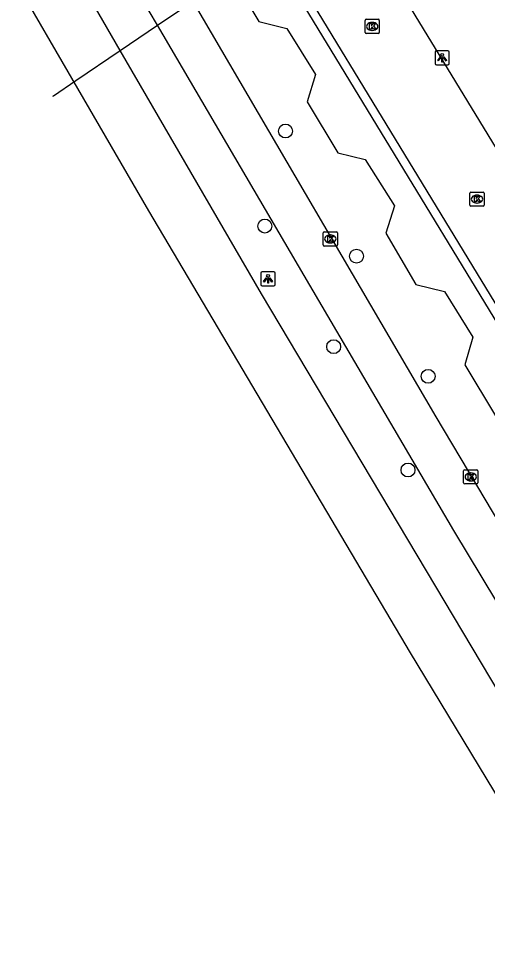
# Model space of a CAD drawing. Extents: x 157767 to 159171, y 387842 to 389425.
# Drawn here: x 158122.7 to 158155.7, y 388302.9 to 388367.4 of the extents above; entities that cross this region are included whole.
import ezdxf

# ---------------------------------------------------------------- set-up
doc = ezdxf.new("R2010")
doc.units = 0
for name, color, linetype in [('IMGEO_Berm_groen', 7, 'Continuous'), ('IMGEO_Boom', 7, 'Continuous'), ('IMGEO_Duiker', 7, 'Continuous'), ('IMGEO_Fietspad_gesloten', 7, 'Continuous'), ('IMGEO_Groenvoorziening', 7, 'Continuous'), ('IMGEO_Kolk', 7, 'Continuous'), ('IMGEO_Lichtpunt', 7, 'Continuous'), ('IMGEO_Muur', 7, 'Continuous'), ('IMGEO_Rijbaan_lokaal_open', 7, 'Continuous'), ('IMGEO_Rijbaan_regionaal_gesloten', 7, 'Continuous'), ('IMGEO_Voetpad_open', 7, 'Continuous')]:
    doc.layers.add(name, color=color, linetype=linetype)

msp = doc.modelspace()

# ---------------------------------------------------------------- linework, layer by layer
at = {"layer": 'IMGEO_Berm_groen'}
msp.add_lwpolyline([(158129.845, 388365.121), (158132.45, 388366.885)], dxfattribs=at)
at = {"layer": 'IMGEO_Boom'}
for centre in [(158141.455, 388359.45), (158140.006, 388352.769), (158146.455, 388350.649), (158144.842, 388344.286), (158151.482, 388342.204), (158150.071, 388335.613)]:
    msp.add_circle(centre, 0.489, dxfattribs=at)
at = {"layer": 'IMGEO_Duiker'}
msp.add_lwpolyline([(158125.103, 388361.908), (158125.146, 388361.937), (158126.715, 388363), (158129.845, 388365.121), (158132.45, 388366.885), (158134.936, 388368.569), (158137.301, 388370.172)], dxfattribs=at)
at = {"layer": 'IMGEO_Fietspad_gesloten'}
for points in [[(158132.45, 388366.885), (158131.292, 388368.887), (158130.136, 388370.89), (158116.54, 388394.144), (158109.829, 388406.303), (158099.787, 388425.751), (158093.596, 388437.697), (158077.696, 388467.86), (158066.3, 388489.348), (158060.675, 388500), (158059.824, 388501.559)], [(158132.45, 388366.885), (158134.936, 388368.569)], [(158134.936, 388368.569), (158152.031, 388339.346), (158162.359, 388321.986), (158175.742, 388299.912), (158188.418, 388279.263), (158195.13, 388268.765)], [(158178.868, 388289.086), (158165.181, 388311.658), (158153.286, 388331.356), (158142.759, 388349.282), (158132.45, 388366.885)]]:
    msp.add_lwpolyline(points, dxfattribs=at)
at = {"layer": 'IMGEO_Groenvoorziening'}
msp.add_lwpolyline([(158133.376, 388377.573), (158139.588, 388367.158), (158141.543, 388366.666), (158143.57, 388363.424), (158142.99, 388361.495), (158145.126, 388357.922), (158147.067, 388357.45), (158149.128, 388354.196), (158148.513, 388352.268), (158150.628, 388348.658), (158152.625, 388348.163), (158154.628, 388344.956), (158154.075, 388343.02), (158156.218, 388339.413), (158158.137, 388338.952), (158160.119, 388335.714), (158159.551, 388333.769), (158163.802, 388326.774), (158165.73, 388326.242), (158171.855, 388316.141), (158171.296, 388314.237), (158173.351, 388310.787)], dxfattribs=at)
at = {"layer": 'IMGEO_Kolk'}
for p, q in [((158147.053, 388366.381), (158147.053, 388367.233)), ((158147.128, 388367.307), (158147.98, 388367.307)), ((158147.541, 388367.087), (158147.566, 388367.087)), ((158148.054, 388367.233), (158148.054, 388366.381)), ((158147.98, 388366.307), (158147.128, 388366.307)), ((158147.564, 388366.527), (158147.539, 388366.527)), ((158154.423, 388354.235), (158154.423, 388355.087)), ((158154.498, 388355.161), (158155.35, 388355.161)), ((158154.911, 388354.941), (158154.936, 388354.941)), ((158155.424, 388355.087), (158155.424, 388354.235)), ((158155.35, 388354.161), (158154.498, 388354.161)), ((158154.934, 388354.381), (158154.909, 388354.381)), ((158144.108, 388351.439), (158144.108, 388352.291)), ((158144.183, 388352.365), (158145.035, 388352.365)), ((158144.596, 388352.145), (158144.621, 388352.145)), ((158145.109, 388352.291), (158145.109, 388351.439)), ((158145.035, 388351.365), (158144.183, 388351.365)), ((158144.619, 388351.585), (158144.594, 388351.585)), ((158153.983, 388334.707), (158153.983, 388335.559)), ((158154.058, 388335.633), (158154.91, 388335.633)), ((158154.471, 388335.413), (158154.496, 388335.413)), ((158154.984, 388335.559), (158154.984, 388334.707)), ((158154.91, 388334.633), (158154.058, 388334.633)), ((158154.494, 388334.853), (158154.469, 388334.853))]:
    msp.add_line(p, q, dxfattribs=at)
for points in [[(158147.053, 388366.381), (158147.053, 388367.233)], [(158147.128, 388367.307), (158147.98, 388367.307)], [(158147.374, 388367.007), (158147.497, 388367.007), (158147.497, 388366.856), (158147.627, 388367.007), (158147.791, 388367.007), (158147.645, 388366.856), (158147.798, 388366.607), (158147.646, 388366.607), (158147.561, 388366.771), (158147.497, 388366.704), (158147.497, 388366.607), (158147.374, 388366.607), (158147.374, 388367.007)], [(158148.054, 388367.233), (158148.054, 388366.381)], [(158147.98, 388366.307), (158147.128, 388366.307)], [(158154.423, 388354.235), (158154.423, 388355.087)], [(158154.498, 388355.161), (158155.35, 388355.161)], [(158154.744, 388354.861), (158154.867, 388354.861), (158154.867, 388354.71), (158154.997, 388354.861), (158155.161, 388354.861), (158155.015, 388354.71), (158155.168, 388354.461), (158155.016, 388354.461), (158154.931, 388354.625), (158154.867, 388354.558), (158154.867, 388354.461), (158154.744, 388354.461), (158154.744, 388354.861)], [(158155.424, 388355.087), (158155.424, 388354.235)], [(158155.35, 388354.161), (158154.498, 388354.161)], [(158144.108, 388351.439), (158144.108, 388352.291)], [(158144.183, 388352.365), (158145.035, 388352.365)], [(158144.429, 388352.065), (158144.552, 388352.065), (158144.552, 388351.914), (158144.682, 388352.065), (158144.846, 388352.065), (158144.7, 388351.914), (158144.853, 388351.665), (158144.701, 388351.665), (158144.616, 388351.829), (158144.552, 388351.762), (158144.552, 388351.665), (158144.429, 388351.665), (158144.429, 388352.065)], [(158145.109, 388352.291), (158145.109, 388351.439)], [(158145.035, 388351.365), (158144.183, 388351.365)], [(158153.983, 388334.707), (158153.983, 388335.559)], [(158154.058, 388335.633), (158154.91, 388335.633)], [(158154.304, 388335.333), (158154.427, 388335.333), (158154.427, 388335.182), (158154.557, 388335.333), (158154.721, 388335.333), (158154.575, 388335.182), (158154.728, 388334.933), (158154.576, 388334.933), (158154.491, 388335.097), (158154.427, 388335.03), (158154.427, 388334.933), (158154.304, 388334.933), (158154.304, 388335.333)], [(158154.984, 388335.559), (158154.984, 388334.707)], [(158154.91, 388334.633), (158154.058, 388334.633)]]:
    msp.add_lwpolyline(points, dxfattribs=at)
for centre, start, end in [((158147.13, 388367.231), 91.55205, 178.44795), ((158147.13, 388367.231), 91.55205, 178.44795), ((158147.978, 388367.231), 1.55205, 88.44795), ((158147.978, 388367.231), 1.55205, 88.44795), ((158147.13, 388366.383), 181.55205, 268.44795), ((158147.13, 388366.383), 181.55205, 268.44795), ((158147.978, 388366.383), 271.55205, 358.44795), ((158147.978, 388366.383), 271.55205, 358.44795), ((158154.5, 388355.085), 91.55205, 178.44795), ((158154.5, 388355.085), 91.55205, 178.44795), ((158155.348, 388355.085), 1.55205, 88.44795), ((158155.348, 388355.085), 1.55205, 88.44795), ((158154.5, 388354.237), 181.55205, 268.44795), ((158154.5, 388354.237), 181.55205, 268.44795), ((158155.348, 388354.237), 271.55205, 358.44795), ((158155.348, 388354.237), 271.55205, 358.44795), ((158144.185, 388352.289), 91.55205, 178.44795), ((158144.185, 388352.289), 91.55205, 178.44795), ((158145.033, 388352.289), 1.55205, 88.44795), ((158145.033, 388352.289), 1.55205, 88.44795), ((158144.185, 388351.441), 181.55205, 268.44795), ((158144.185, 388351.441), 181.55205, 268.44795), ((158145.033, 388351.441), 271.55205, 358.44795), ((158145.033, 388351.441), 271.55205, 358.44795), ((158154.06, 388335.557), 91.55205, 178.44795), ((158154.06, 388335.557), 91.55205, 178.44795), ((158154.908, 388335.557), 1.55205, 88.44795), ((158154.908, 388335.557), 1.55205, 88.44795), ((158154.06, 388334.709), 181.55205, 268.44795), ((158154.06, 388334.709), 181.55205, 268.44795), ((158154.908, 388334.709), 271.55205, 358.44795), ((158154.908, 388334.709), 271.55205, 358.44795)]:
    msp.add_arc(centre, 0.0765, start, end, dxfattribs=at)
for centre, major_axis, ratio, start_param, end_param in [((158147.54, 388366.807), (-0.387, 0.002), 0.722429, 4.712389, 7.853982), ((158147.565, 388366.807), (-0.39, 0.002), 0.717154, 1.570796, 4.712389), ((158154.91, 388354.661), (-0.387, 0.002), 0.722429, 4.712389, 7.853982), ((158154.935, 388354.661), (-0.39, 0.002), 0.717154, 1.570796, 4.712389), ((158144.595, 388351.865), (-0.387, 0.002), 0.722429, 4.712389, 7.853982), ((158144.62, 388351.865), (-0.39, 0.002), 0.717154, 1.570796, 4.712389), ((158154.47, 388335.133), (-0.387, 0.002), 0.722429, 4.712389, 7.853982), ((158154.495, 388335.133), (-0.39, 0.002), 0.717154, 1.570796, 4.712389)]:
    msp.add_ellipse(centre, major_axis=major_axis, ratio=ratio, start_param=start_param, end_param=end_param, dxfattribs=at)
at = {"layer": 'IMGEO_Lichtpunt'}
for p, q in [((158151.97, 388365.002), (158151.97, 388364.195)), ((158151.97, 388365.002), (158151.97, 388364.195)), ((158152.872, 388365.097), (158152.064, 388365.097)), ((158152.872, 388365.097), (158152.064, 388365.097)), ((158152.966, 388364.195), (158152.966, 388365.002)), ((158152.966, 388364.195), (158152.966, 388365.002)), ((158152.064, 388364.101), (158152.872, 388364.101)), ((158152.064, 388364.101), (158152.872, 388364.101)), ((158139.73, 388349.459), (158139.73, 388348.652)), ((158139.73, 388349.459), (158139.73, 388348.652)), ((158140.632, 388349.554), (158139.824, 388349.554)), ((158140.632, 388349.554), (158139.824, 388349.554)), ((158140.726, 388348.652), (158140.726, 388349.459)), ((158140.726, 388348.652), (158140.726, 388349.459)), ((158139.824, 388348.558), (158140.632, 388348.558)), ((158139.824, 388348.558), (158140.632, 388348.558))]:
    msp.add_line(p, q, dxfattribs=at)
for points in [[(158152.344, 388364.666), (158152.383, 388364.638), (158152.195, 388364.376), (158152.157, 388364.403), (158152.344, 388364.666)], [(158152.446, 388364.618), (158152.493, 388364.618), (158152.493, 388364.296), (158152.446, 388364.296), (158152.446, 388364.618)], [(158152.556, 388364.638), (158152.594, 388364.665), (158152.781, 388364.403), (158152.742, 388364.375), (158152.556, 388364.638)], [(158140.104, 388349.123), (158140.143, 388349.095), (158139.955, 388348.833), (158139.917, 388348.86), (158140.104, 388349.123)], [(158140.206, 388349.075), (158140.253, 388349.075), (158140.253, 388348.753), (158140.206, 388348.753), (158140.206, 388349.075)], [(158140.316, 388349.095), (158140.354, 388349.122), (158140.541, 388348.86), (158140.502, 388348.832), (158140.316, 388349.095)]]:
    msp.add_lwpolyline(points, dxfattribs=at)
for centre in [(158152.469, 388364.8), (158140.229, 388349.257)]:
    msp.add_circle(centre, 0.0994, dxfattribs=at)
for centre, start, end in [((158152.064, 388365.002), 90, 180), ((158152.064, 388365.002), 90, 180), ((158152.872, 388365.002), 0, 90), ((158152.872, 388365.002), 0, 90), ((158152.064, 388364.195), 180, 270), ((158152.064, 388364.195), 180, 270), ((158152.872, 388364.195), 270, 0), ((158152.872, 388364.195), 270, 360), ((158139.824, 388349.459), 90, 180), ((158139.824, 388349.459), 90, 180), ((158140.632, 388349.459), 0, 90), ((158140.632, 388349.459), 0, 90), ((158139.824, 388348.652), 180, 270), ((158139.824, 388348.652), 180, 270), ((158140.632, 388348.652), 270, 0), ((158140.632, 388348.652), 270, 360)]:
    msp.add_arc(centre, 0.0946, start, end, dxfattribs=at)
at = {"layer": 'IMGEO_Muur'}
msp.add_lwpolyline([(158133.376, 388377.573), (158139.588, 388367.158), (158141.543, 388366.666), (158143.57, 388363.424), (158142.99, 388361.495), (158145.126, 388357.922), (158147.067, 388357.45), (158149.128, 388354.196), (158148.513, 388352.268), (158150.628, 388348.658), (158152.625, 388348.163), (158154.628, 388344.956), (158154.075, 388343.02), (158156.218, 388339.413), (158158.137, 388338.952), (158160.119, 388335.714), (158159.551, 388333.769), (158163.802, 388326.774), (158165.73, 388326.242), (158171.855, 388316.141), (158171.296, 388314.237), (158173.351, 388310.787)], dxfattribs=at)
at = {"layer": 'IMGEO_Rijbaan_lokaal_open'}
for points in [[(158180.797, 388442.173), (158153.056, 388425.158), (158153.984, 388423.292), (158141.098, 388415.471), (158135.994, 388394.364), (158144.897, 388379.594), (158143.742, 388378.793), (158169.317, 388336.817), (158170.612, 388337.516), (158182.172, 388318.47), (158188.347, 388316.482), (158195.026, 388318.901)], [(158163.532, 388335.322), (158139.968, 388374.072)]]:
    msp.add_lwpolyline(points, dxfattribs=at)
at = {"layer": 'IMGEO_Rijbaan_regionaal_gesloten'}
for points in [[(158200.59, 388240.362), (158192.107, 388254.146), (158166.877, 388295.262), (158150.236, 388322.758), (158131.842, 388353.83), (158117.262, 388378.952), (158097.857, 388412.932), (158070.009, 388461.63), (158044.126, 388506.669), (158040.061, 388513.776), (158019.492, 388549.641), (158005.756, 388573.613)], [(158129.845, 388365.121), (158126.188, 388371.462), (158117.028, 388387.52), (158080.74, 388450.845), (158077.309, 388457.044)], [(158178.959, 388283.153), (158173.795, 388291.448), (158157.789, 388317.741), (158139.769, 388348), (158129.845, 388365.121)]]:
    msp.add_lwpolyline(points, dxfattribs=at)
at = {"layer": 'IMGEO_Voetpad_open'}
msp.add_lwpolyline([(158175.446, 388314.592), (158129.494, 388390.09), (158131.254, 388397.124)], dxfattribs=at)

doc.saveas('drawing.dxf')
